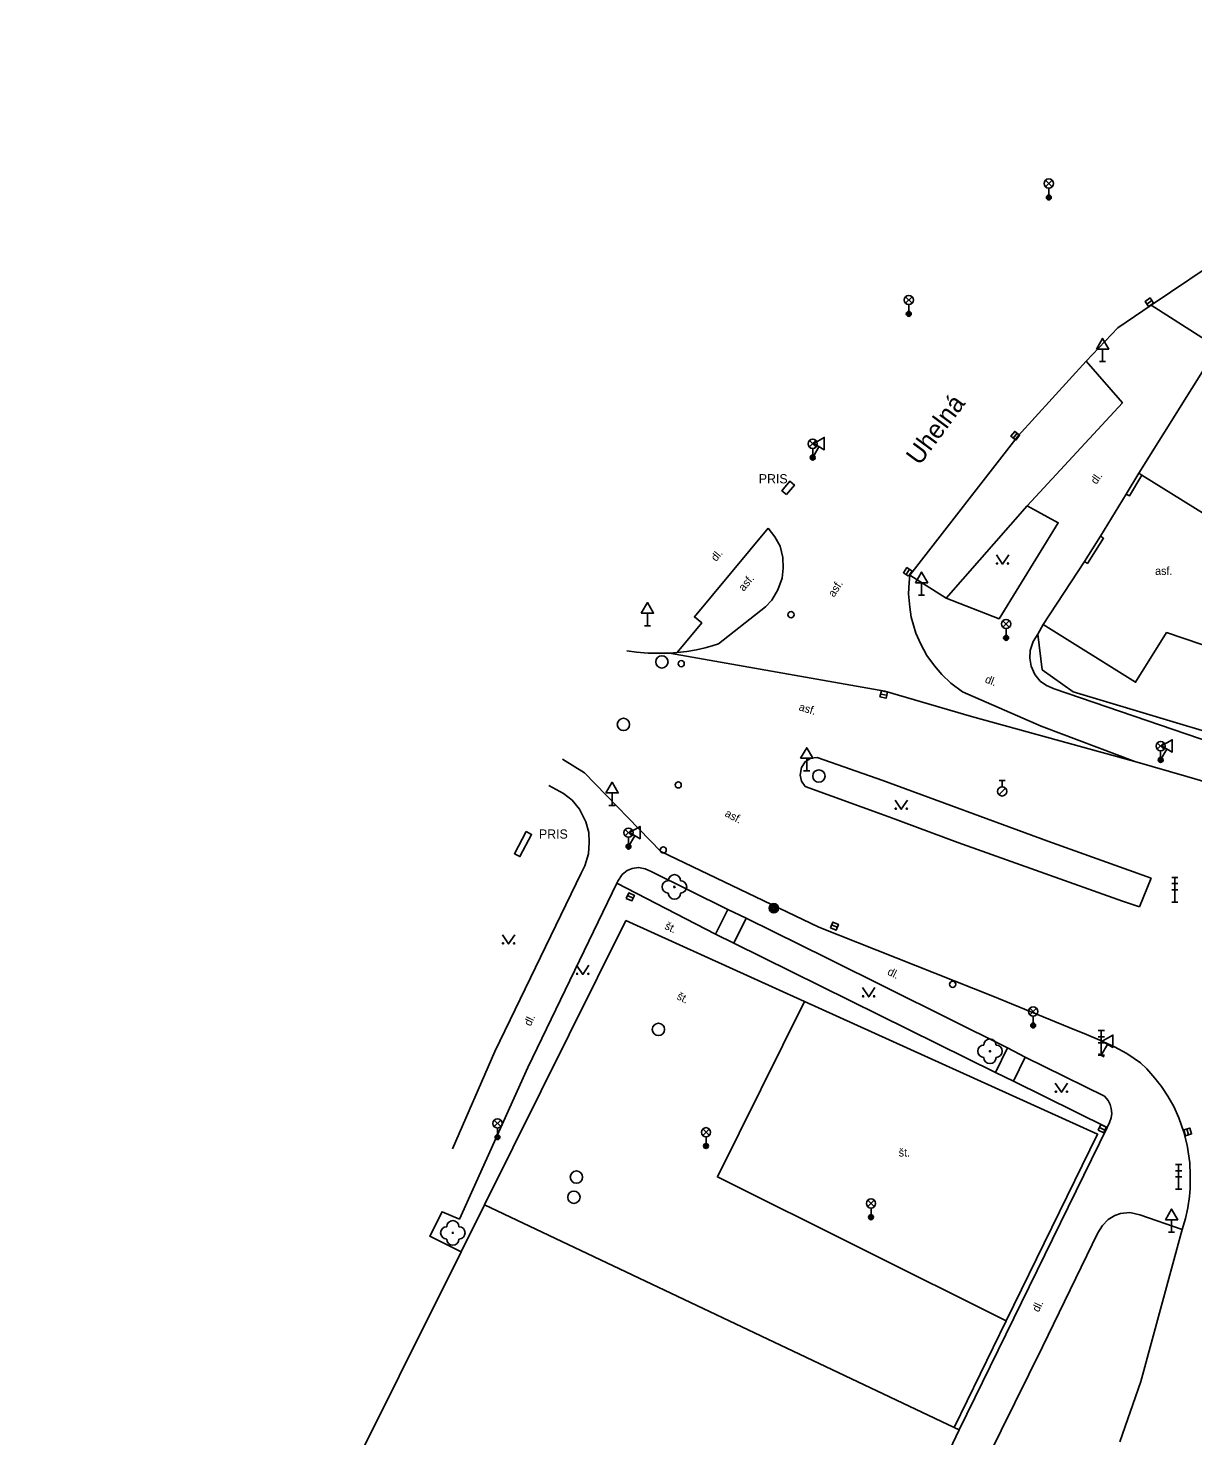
# Model space of a CAD drawing. Extents: x -598341 to -594502, y -1162301 to -1161406.
# Drawn here: x -598132.6 to -598037.9, y -1161526.1 to -1161411.7 of the extents above; entities that cross this region are included whole.
import ezdxf

# ---------------------------------------------------------------- set-up
doc = ezdxf.new("R2010")
doc.units = 0
for name, color, linetype in [('Vrstva 10', 7, 'Continuous'), ('Vrstva 11', 7, 'Continuous'), ('Vrstva 22', 7, 'Continuous'), ('Vrstva 24', 7, 'Continuous'), ('Vrstva 27', 7, 'Continuous'), ('Vrstva 28', 7, 'Continuous'), ('Vrstva 31', 7, 'Continuous'), ('Vrstva 33', 7, 'Continuous'), ('Vrstva 34', 7, 'Continuous'), ('Vrstva 36', 7, 'Continuous'), ('Vrstva 40', 7, 'Continuous'), ('Vrstva 41', 7, 'Continuous'), ('Vrstva 49', 7, 'Continuous'), ('Vrstva 5', 7, 'Continuous'), ('Vrstva 7', 7, 'Continuous'), ('Vrstva 8', 7, 'Continuous')]:
    doc.layers.add(name, color=color, linetype=linetype)

msp = doc.modelspace()

# ---------------------------------------------------------------- linework, layer by layer
at = {"layer": 'Vrstva 10'}
for p, q in [((-598072.65, -1161458.71), (-598076.46, -1161461.7)), ((-598079.82, -1161462.41), (-598080.45, -1161462.46)), ((-598041.3, -1161480.74), (-598042.24, -1161483.08)), ((-598047.96, -1161492.88), (-598046.55, -1161493.44)), ((-598042.13, -1161521.64), (-598038.77, -1161509.3)), ((-598043.84, -1161526.54), (-598042.13, -1161521.64))]:
    msp.add_line(p, q, dxfattribs=at)
for points in [[(-598041.3, -1161434.19), (-598035.1, -1161430.03), (-598023.22, -1161421.84), (-598017.44, -1161417.72), (-598008.63, -1161411.7), (-598006.26, -1161415.48)], [(-598044.01, -1161436.05), (-598041.3, -1161434.19)], [(-598046.58, -1161438.74), (-598044.01, -1161436.05)], [(-598051.38, -1161450.49), (-598043.64, -1161442.13), (-598046.58, -1161438.74)], [(-598057.96, -1161458.01), (-598051.38, -1161450.49)], [(-598072.65, -1161458.71), (-598072.13, -1161458.16), (-598071.65, -1161457.33), (-598071.3, -1161456.37), (-598071.22, -1161455.57), (-598071.24, -1161454.69), (-598071.46, -1161453.77), (-598071.9, -1161453.01), (-598072.42, -1161452.33)], [(-598056.64, -1161465.61), (-598057.58, -1161464.9), (-598058.31, -1161464.21), (-598058.92, -1161463.51), (-598059.54, -1161462.65), (-598060.01, -1161461.75), (-598060.42, -1161460.85), (-598060.8, -1161459.54), (-598060.92, -1161458.73), (-598061.02, -1161457.64), (-598060.98, -1161456.74), (-598060.91, -1161456.13)], [(-598060.91, -1161456.13), (-598057.96, -1161458.01)], [(-598079.82, -1161462.41), (-598079.03, -1161462.33), (-598078.25, -1161462.2), (-598077.55, -1161462.03), (-598076.99, -1161461.88), (-598076.46, -1161461.7)], [(-598080.45, -1161462.46), (-598081.26, -1161462.48), (-598082.19, -1161462.46), (-598083.14, -1161462.38), (-598083.91, -1161462.27)], [(-598056.64, -1161465.61), (-598050.24, -1161468.41), (-598042.62, -1161471.27)], [(-598068.3, -1161484.73), (-598081.16, -1161478.58), (-598087.37, -1161472.18), (-598089.14, -1161471.09)], [(-598068.45, -1161470.94), (-598068.95, -1161471), (-598069.42, -1161471.29), (-598069.72, -1161471.76), (-598069.84, -1161472.38), (-598069.72, -1161472.87), (-598069.42, -1161473.29), (-598062.61, -1161475.76), (-598057.01, -1161477.84), (-598043.64, -1161482.63), (-598042.24, -1161483.08)], [(-598041.3, -1161480.74), (-598049.69, -1161477.73), (-598063.11, -1161472.82), (-598068.45, -1161470.94)], [(-598042.62, -1161471.27), (-598038.4, -1161472.49), (-598029.78, -1161475.02)], [(-598068.3, -1161484.73), (-598054.18, -1161490.34), (-598047.96, -1161492.88)], [(-598046.55, -1161493.44), (-598045.48, -1161493.92), (-598044.28, -1161494.45), (-598043.27, -1161495), (-598042.67, -1161495.39), (-598042.16, -1161495.76)], [(-598042.16, -1161495.76), (-598041.66, -1161496.23), (-598040.99, -1161496.99), (-598040.45, -1161497.68), (-598039.94, -1161498.45), (-598039.46, -1161499.3), (-598039.06, -1161500.22), (-598038.64, -1161501.37), (-598038.38, -1161502.44), (-598038.16, -1161503.86), (-598038.12, -1161504.88), (-598038.14, -1161505.95), (-598038.19, -1161506.61), (-598038.33, -1161507.54), (-598038.52, -1161508.4), (-598038.77, -1161509.3)], [(-598097.39, -1161511.11), (-598095.48, -1161507.28)], [(-598132.58, -1161581.63), (-598097.39, -1161511.11)], [(-598063.1, -1161538.62), (-598056.91, -1161525.56)], [(-598056.91, -1161525.56), (-598057.32, -1161525.37)]]:
    msp.add_lwpolyline(points, dxfattribs=at)
at = {"layer": 'Vrstva 11'}
for p, q in [((-598094.66, -1161494.84), (-598087.62, -1161480.33)), ((-598084.72, -1161481.15), (-598091.97, -1161496.13)), ((-598084.65, -1161481), (-598084.72, -1161481.15)), ((-598075.71, -1161483.29), (-598076.71, -1161485.31)), ((-598074.23, -1161484.01), (-598075.23, -1161486.04)), ((-598094.66, -1161494.84), (-598098.1, -1161502.73)), ((-598052.97, -1161494.54), (-598053.95, -1161496.53)), ((-598051.54, -1161495.28), (-598052.5, -1161497.24)), ((-598044.68, -1161500.59), (-598044.88, -1161501)), ((-598044.88, -1161501), (-598056.91, -1161525.56)), ((-598042.23, -1161508.1), (-598038.77, -1161509.3))]:
    msp.add_line(p, q, dxfattribs=at)
for points in [[(-598041.3, -1161434.19), (-598035.92, -1161437.64)], [(-598060.91, -1161456.13), (-598052.11, -1161444.82), (-598046.58, -1161438.74)], [(-598057.96, -1161458.01), (-598053.66, -1161459.68), (-598048.85, -1161451.88), (-598051.38, -1161450.49)], [(-598072.42, -1161452.33), (-598078.42, -1161459.53), (-598077.83, -1161460.02), (-598079.82, -1161462.41)], [(-598049.17, -1161465.38), (-598049.81, -1161465.11), (-598050.31, -1161464.74), (-598050.75, -1161464.2), (-598051.06, -1161463.53), (-598051.17, -1161462.88), (-598051.13, -1161462.26), (-598050.9, -1161461.52), (-598050.52, -1161460.94)], [(-598050.09, -1161460.14), (-598042.57, -1161464.84), (-598040.04, -1161460.8), (-598024.51, -1161466.06), (-598019.65, -1161468.42), (-598006.22, -1161476.65)], [(-598080.45, -1161462.46), (-598062.96, -1161465.55), (-598055.91, -1161467.61), (-598042.62, -1161471.27)], [(-598049.17, -1161465.38), (-598037.38, -1161469.39), (-598028.69, -1161472.01), (-598018.49, -1161474.85), (-598006.63, -1161477.36), (-598000.39, -1161478.6), (-597986.34, -1161480.88)], [(-598087.62, -1161480.33), (-598087.34, -1161479.76), (-598087.04, -1161478.78), (-598086.97, -1161477.85), (-598087.01, -1161477.05), (-598087.26, -1161476.16), (-598087.76, -1161475.13), (-598088.35, -1161474.42), (-598089.06, -1161473.86), (-598090.25, -1161473.22)], [(-598081.94, -1161480.21), (-598082.43, -1161479.98), (-598082.96, -1161479.87), (-598083.48, -1161479.96), (-598083.89, -1161480.13), (-598084.31, -1161480.46), (-598084.65, -1161481)], [(-598075.71, -1161483.29), (-598081.94, -1161480.21)], [(-598076.71, -1161485.31), (-598084.72, -1161481.15)], [(-598074.23, -1161484.01), (-598075.71, -1161483.29)], [(-598052.97, -1161494.54), (-598067.59, -1161487.27), (-598074.23, -1161484.01)], [(-598075.23, -1161486.04), (-598076.71, -1161485.31)], [(-598053.95, -1161496.53), (-598075.23, -1161486.04)], [(-598069.49, -1161490.76), (-598076.55, -1161505.01), (-598053.09, -1161516.72)], [(-598052.97, -1161494.54), (-598051.54, -1161495.28)], [(-598097.39, -1161511.11), (-598099.94, -1161509.84), (-598098.93, -1161507.85), (-598097.52, -1161508.44), (-598091.97, -1161496.13)], [(-598051.54, -1161495.28), (-598045.1, -1161498.45)], [(-598052.5, -1161497.24), (-598053.95, -1161496.53)], [(-598044.88, -1161501), (-598052.5, -1161497.24)], [(-598044.68, -1161500.59), (-598044.56, -1161500.23), (-598044.5, -1161499.86), (-598044.54, -1161499.45), (-598044.64, -1161499.13), (-598044.8, -1161498.8), (-598045.1, -1161498.45)], [(-598045.63, -1161509.57), (-598045.25, -1161508.96), (-598044.8, -1161508.48), (-598044.24, -1161508.16), (-598043.79, -1161508), (-598043.03, -1161507.92), (-598042.23, -1161508.1)], [(-598072.53, -1161565.64), (-598072.36, -1161564.2), (-598064.11, -1161547.4), (-598063.05, -1161547.12), (-598061.16, -1161546.62), (-598057.71, -1161539.47), (-598059.1, -1161536.95), (-598050.13, -1161518.81), (-598045.63, -1161509.57)]]:
    msp.add_lwpolyline(points, dxfattribs=at)
at = {"layer": 'Vrstva 22'}
for centre in [(-598080.05, -1161481.46), (-598054.4, -1161494.81), (-598098.06, -1161509.56)]:
    msp.add_circle(centre, 0.05, dxfattribs=at)
for centre, start, end in [((-598080.55, -1161481.46), 90, 270), ((-598080.05, -1161480.96), 0, 180), ((-598079.55, -1161481.46), 270, 90), ((-598080.05, -1161481.96), 180, 0), ((-598054.4, -1161494.31), 0, 180), ((-598054.9, -1161494.81), 90, 270), ((-598053.9, -1161494.81), 270, 90), ((-598054.4, -1161495.31), 180, 0), ((-598098.06, -1161509.06), 0, 180), ((-598098.56, -1161509.56), 90, 270), ((-598098.06, -1161510.06), 180, 0), ((-598097.56, -1161509.56), 270, 90)]:
    msp.add_arc(centre, 0.5, start, end, dxfattribs=at)
at = {"layer": 'Vrstva 24'}
msp.add_lwpolyline([(-598070.93, -1161449.59), (-598070.29, -1161448.82), (-598070.67, -1161448.51), (-598071.31, -1161449.28)], close=True, dxfattribs=at)
msp.add_lwpolyline([(-598092.1, -1161476.96), (-598091.66, -1161477.19), (-598092.61, -1161478.99), (-598093.05, -1161478.76), (-598092.1, -1161476.96)], dxfattribs=at)
at = {"layer": 'Vrstva 27'}
for p, q in [((-598041.66, -1161434.11), (-598041.24, -1161433.83)), ((-598052.51, -1161445.01), (-598052.2, -1161444.61)), ((-598061.22, -1161456.08), (-598060.94, -1161455.66)), ((-598063.28, -1161465.79), (-598062.8, -1161465.89)), ((-598083.86, -1161482.17), (-598083.4, -1161482.37)), ((-598067.27, -1161484.55), (-598066.81, -1161484.73)), ((-598045.51, -1161500.99), (-598045.06, -1161501.21)), ((-598038.4, -1161501.12), (-598038.26, -1161501.6))]:
    msp.add_line(p, q, dxfattribs=at)
for points in [[(-598041.51, -1161434.32), (-598041.1, -1161434.03), (-598041.39, -1161433.62), (-598041.8, -1161433.91)], [(-598052.31, -1161445.16), (-598052, -1161444.77), (-598052.39, -1161444.46), (-598052.7, -1161444.85)], [(-598061.01, -1161456.22), (-598060.73, -1161455.8), (-598061.15, -1161455.52), (-598061.43, -1161455.94)], [(-598063.34, -1161466.03), (-598062.85, -1161466.14), (-598062.74, -1161465.65), (-598063.23, -1161465.54)], [(-598083.96, -1161482.4), (-598083.51, -1161482.6), (-598083.3, -1161482.15), (-598083.76, -1161481.94)], [(-598067.37, -1161484.78), (-598066.9, -1161484.97), (-598066.72, -1161484.5), (-598067.18, -1161484.32)], [(-598045.61, -1161501.22), (-598045.16, -1161501.43), (-598044.95, -1161500.98), (-598045.4, -1161500.77)], [(-598038.64, -1161501.19), (-598038.5, -1161501.67), (-598038.02, -1161501.53), (-598038.16, -1161501.05)]]:
    msp.add_lwpolyline(points, close=True, dxfattribs=at)
for centre in [(-598081.07, -1161463.18), (-598084.19, -1161468.26), (-598068.31, -1161472.45), (-598081.35, -1161493.03), (-598088.02, -1161505.03), (-598088.22, -1161506.67)]:
    msp.add_circle(centre, 0.5, dxfattribs=at)
at = {"layer": 'Vrstva 28'}
for p, q in [((-598053.67, -1161473.97), (-598053.14, -1161473.44)), ((-598053.66, -1161472.82), (-598053.16, -1161472.82)), ((-598053.41, -1161473.32), (-598053.41, -1161472.82))]:
    msp.add_line(p, q, dxfattribs=at)
for centre, radius in [((-598070.57, -1161459.35), 0.25), ((-598079.5, -1161463.33), 0.25), ((-598079.74, -1161473.17), 0.25), ((-598053.41, -1161473.7), 0.375), ((-598080.96, -1161478.45), 0.25), ((-598057.43, -1161489.37), 0.25)]:
    msp.add_circle(centre, radius, dxfattribs=at)
at = {"layer": 'Vrstva 31'}
for radius in [0.375, 0.305, 0.235, 0.165, 0.0781]:
    msp.add_circle((-598071.97, -1161483.19), radius, dxfattribs=at)
at = {"layer": 'Vrstva 33'}
for p, q in [((-598049.89, -1161424.59), (-598049.35, -1161424.06)), ((-598049.89, -1161424.06), (-598049.35, -1161424.59)), ((-598049.62, -1161424.7), (-598049.62, -1161425.45)), ((-598061.27, -1161434.05), (-598060.73, -1161433.52)), ((-598061.27, -1161433.52), (-598060.73, -1161434.05)), ((-598061, -1161434.16), (-598061, -1161434.91)), ((-598069.08, -1161445.72), (-598068.55, -1161445.19)), ((-598069.08, -1161445.19), (-598068.55, -1161445.72)), ((-598068.81, -1161445.83), (-598068.81, -1161446.58)), ((-598053.35, -1161460.37), (-598052.83, -1161459.84)), ((-598053.35, -1161459.84), (-598052.83, -1161460.37)), ((-598053.09, -1161460.48), (-598053.09, -1161461.23)), ((-598040.8, -1161470.28), (-598040.27, -1161469.75)), ((-598040.8, -1161469.75), (-598040.27, -1161470.28)), ((-598040.53, -1161470.39), (-598040.53, -1161471.14)), ((-598084.05, -1161477.32), (-598083.52, -1161476.79)), ((-598084.05, -1161476.79), (-598083.52, -1161477.32)), ((-598083.78, -1161477.43), (-598083.78, -1161478.18)), ((-598039.63, -1161480.69), (-598039.13, -1161480.69)), ((-598039.63, -1161481.19), (-598039.13, -1161481.19)), ((-598039.38, -1161482.69), (-598039.38, -1161480.69)), ((-598039.63, -1161481.69), (-598039.13, -1161481.69)), ((-598039.63, -1161482.69), (-598039.13, -1161482.69)), ((-598051.16, -1161491.85), (-598050.62, -1161491.32)), ((-598051.16, -1161491.32), (-598050.62, -1161491.85)), ((-598050.89, -1161491.96), (-598050.89, -1161492.71)), ((-598045.6, -1161493.13), (-598045.1, -1161493.13)), ((-598045.6, -1161493.63), (-598045.1, -1161493.63)), ((-598045.35, -1161495.13), (-598045.35, -1161493.13)), ((-598045.6, -1161494.13), (-598045.1, -1161494.13)), ((-598045.6, -1161495.13), (-598045.1, -1161495.13)), ((-598094.7, -1161500.93), (-598094.17, -1161500.4)), ((-598094.7, -1161500.4), (-598094.17, -1161500.93)), ((-598094.43, -1161501.04), (-598094.43, -1161501.79)), ((-598077.74, -1161501.65), (-598077.21, -1161501.12)), ((-598077.74, -1161501.12), (-598077.21, -1161501.65)), ((-598077.48, -1161501.76), (-598077.48, -1161502.51)), ((-598039.32, -1161504.01), (-598038.82, -1161504.01)), ((-598039.07, -1161506.01), (-598039.07, -1161504.01)), ((-598039.32, -1161504.51), (-598038.82, -1161504.51)), ((-598039.32, -1161505.01), (-598038.82, -1161505.01)), ((-598039.32, -1161506.01), (-598038.82, -1161506.01)), ((-598064.33, -1161507.43), (-598063.81, -1161506.9)), ((-598064.33, -1161506.9), (-598063.81, -1161507.43)), ((-598064.07, -1161507.54), (-598064.07, -1161508.29))]:
    msp.add_line(p, q, dxfattribs=at)
for centre, radius in [((-598049.62, -1161424.32), 0.375), ((-598049.62, -1161425.45), 0.2), ((-598049.62, -1161425.45), 0.145), ((-598049.62, -1161425.45), 0.0876), ((-598061, -1161433.78), 0.375), ((-598061, -1161434.91), 0.2), ((-598061, -1161434.91), 0.145), ((-598061, -1161434.91), 0.0876), ((-598068.81, -1161445.46), 0.375), ((-598068.81, -1161446.58), 0.2), ((-598068.81, -1161446.58), 0.145), ((-598068.81, -1161446.58), 0.0876), ((-598053.09, -1161460.1), 0.375), ((-598053.09, -1161461.23), 0.2), ((-598053.09, -1161461.23), 0.145), ((-598053.09, -1161461.23), 0.0876), ((-598040.53, -1161470.02), 0.375), ((-598040.53, -1161471.14), 0.2), ((-598040.53, -1161471.14), 0.145), ((-598040.53, -1161471.14), 0.0876), ((-598083.78, -1161477.05), 0.375), ((-598083.78, -1161478.18), 0.2), ((-598083.78, -1161478.18), 0.145), ((-598083.78, -1161478.18), 0.0876), ((-598050.89, -1161491.58), 0.375), ((-598050.89, -1161492.71), 0.2), ((-598050.89, -1161492.71), 0.145), ((-598050.89, -1161492.71), 0.0876), ((-598094.43, -1161500.67), 0.375), ((-598094.43, -1161501.79), 0.2), ((-598094.43, -1161501.79), 0.145), ((-598094.43, -1161501.79), 0.0876), ((-598077.48, -1161501.39), 0.375), ((-598077.48, -1161502.51), 0.2), ((-598077.48, -1161502.51), 0.145), ((-598077.48, -1161502.51), 0.0876), ((-598064.07, -1161507.17), 0.375), ((-598064.07, -1161508.29), 0.2), ((-598064.07, -1161508.29), 0.145), ((-598064.07, -1161508.29), 0.0876)]:
    msp.add_circle(centre, radius, dxfattribs=at)
at = {"layer": 'Vrstva 34'}
for p, q in [((-598045.25, -1161437.77), (-598045.25, -1161438.79)), ((-598045.5, -1161438.79), (-598045, -1161438.79)), ((-598068.3, -1161445.7), (-598068.81, -1161446.58)), ((-598069.03, -1161446.46), (-598068.59, -1161446.71)), ((-598059.96, -1161456.75), (-598059.96, -1161457.77)), ((-598060.21, -1161457.77), (-598059.71, -1161457.77)), ((-598082.24, -1161459.22), (-598082.24, -1161460.24)), ((-598082.49, -1161460.24), (-598081.99, -1161460.24)), ((-598069.3, -1161471.01), (-598069.3, -1161472.03)), ((-598040.75, -1161471.02), (-598040.31, -1161471.27)), ((-598040.02, -1161470.26), (-598040.53, -1161471.14)), ((-598069.55, -1161472.03), (-598069.05, -1161472.03)), ((-598085.12, -1161473.82), (-598085.12, -1161474.84)), ((-598085.37, -1161474.84), (-598084.87, -1161474.84)), ((-598084, -1161478.05), (-598083.56, -1161478.3)), ((-598083.27, -1161477.3), (-598083.78, -1161478.18)), ((-598045.57, -1161495.01), (-598045.13, -1161495.26)), ((-598044.84, -1161494.25), (-598045.35, -1161495.13)), ((-598039.64, -1161508.49), (-598039.64, -1161509.51)), ((-598039.89, -1161509.51), (-598039.39, -1161509.51))]:
    msp.add_line(p, q, dxfattribs=at)
for points in [[(-598045.75, -1161437.77), (-598044.75, -1161437.77), (-598045.25, -1161436.91)], [(-598068.73, -1161445.45), (-598067.87, -1161445.95), (-598067.87, -1161444.95)], [(-598060.46, -1161456.75), (-598059.46, -1161456.75), (-598059.96, -1161455.89)], [(-598082.74, -1161459.22), (-598081.74, -1161459.22), (-598082.24, -1161458.36)], [(-598040.45, -1161470.01), (-598039.59, -1161470.51), (-598039.59, -1161469.51)], [(-598069.8, -1161471.01), (-598068.8, -1161471.01), (-598069.3, -1161470.15)], [(-598085.62, -1161473.82), (-598084.62, -1161473.82), (-598085.12, -1161472.96)], [(-598083.7, -1161477.05), (-598082.84, -1161477.55), (-598082.84, -1161476.55)], [(-598045.27, -1161494), (-598044.41, -1161494.5), (-598044.41, -1161493.5)], [(-598040.14, -1161508.49), (-598039.14, -1161508.49), (-598039.64, -1161507.63)]]:
    msp.add_lwpolyline(points, close=True, dxfattribs=at)
at = {"layer": 'Vrstva 36'}
for points in [[(-598053.88, -1161454.49), (-598053.38, -1161455.24), (-598052.88, -1161454.49)], [(-598062.11, -1161474.4), (-598061.61, -1161475.15), (-598061.11, -1161474.4)], [(-598094.03, -1161485.34), (-598093.53, -1161486.09), (-598093.03, -1161485.34)], [(-598088, -1161487.82), (-598087.5, -1161488.57), (-598087, -1161487.82)], [(-598064.76, -1161489.64), (-598064.26, -1161490.39), (-598063.76, -1161489.64)], [(-598049.09, -1161497.39), (-598048.59, -1161498.14), (-598048.09, -1161497.39)]]:
    msp.add_lwpolyline(points, dxfattribs=at)
for centre in [(-598053.83, -1161455.19), (-598052.93, -1161455.19), (-598062.06, -1161475.1), (-598061.16, -1161475.1), (-598093.98, -1161486.04), (-598093.08, -1161486.04), (-598087.95, -1161488.52), (-598087.05, -1161488.52), (-598064.71, -1161490.34), (-598063.81, -1161490.34), (-598049.04, -1161498.09), (-598048.14, -1161498.09)]:
    msp.add_circle(centre, 0.05, dxfattribs=at)
at = {"layer": 'Vrstva 5'}
for p, q in [((-598042.31, -1161447.86), (-598035.92, -1161437.64)), ((-598042.06, -1161448.02), (-598042.31, -1161447.86)), ((-597998.03, -1161475.32), (-598042.06, -1161448.02))]:
    msp.add_line(p, q, dxfattribs=at)
at = {"layer": 'Vrstva 7'}
for p, q in [((-598042.31, -1161447.86), (-598043.33, -1161449.55)), ((-598045.42, -1161452.97), (-598046.73, -1161455.02))]:
    msp.add_line(p, q, dxfattribs=at)
for points in [[(-598043.33, -1161449.55), (-598043.07, -1161449.7), (-598042.06, -1161448.02)], [(-598046.73, -1161455.02), (-598046.48, -1161455.18), (-598045.17, -1161453.13), (-598045.42, -1161452.97)], [(-598050.09, -1161460.14), (-598046.73, -1161455.02)], [(-598050.52, -1161460.94), (-598050.09, -1161460.14)], [(-598050.16, -1161463.82), (-598050.52, -1161460.94)], [(-598006.22, -1161476.65), (-598017.93, -1161474.26), (-598028.49, -1161471.34), (-598047.65, -1161465.6), (-598050.16, -1161463.82)], [(-598095.48, -1161507.28), (-598084, -1161484.2)], [(-598084, -1161484.2), (-598069.49, -1161490.76)], [(-598069.49, -1161490.76), (-598045.65, -1161501.54), (-598053.09, -1161516.72)], [(-598057.32, -1161525.37), (-598095.48, -1161507.28)], [(-598053.09, -1161516.72), (-598057.32, -1161525.37)]]:
    msp.add_lwpolyline(points, dxfattribs=at)
at = {"layer": 'Vrstva 8'}
msp.add_line((-598043.33, -1161449.55), (-598045.42, -1161452.97), dxfattribs=at)

# ---------------------------------------------------------------- texts
at = {"layer": 'Vrstva 40'}
for s, rotation, p in [('dl.', 55.7621, (-598045.75, -1161448.81)), ('dl.', 50.0998, (-598076.66, -1161455.07)), ('asf.', 50.1821, (-598074.42, -1161457.49)), ('asf.', 56.998, (-598067.08, -1161457.97)), ('dl.', 338.5674, (-598054.86, -1161464.83)), ('asf.', 343.2071, (-598069.99, -1161467.1)), ('asf.', 331.9747, (-598076.01, -1161475.68)), ('št.', 333.7674, (-598080.9, -1161484.84)), ('dl.', 333.5605, (-598062.8, -1161488.55)), ('št.', 333.7674, (-598079.92, -1161490.55)), ('dl.', 64.2099, (-598091.74, -1161492.82)), ('dl.', 63.9353, (-598050.44, -1161516.05))]:
    msp.add_text(s, height=0.65, rotation=rotation, dxfattribs=at).set_placement(p)
for s, p in [('asf.', (-598040.98, -1161456.11)), ('št.', (-598061.82, -1161503.36))]:
    msp.add_text(s, height=0.65, dxfattribs=at).set_placement(p)
at = {"layer": 'Vrstva 41'}
for p in [(-598073.19, -1161448.68), (-598091.06, -1161477.54)]:
    msp.add_text('PRIS', height=0.75, dxfattribs=at).set_placement(p)
at = {"layer": 'Vrstva 49'}
msp.add_text('Uhelná', height=1.5, rotation=53.4683, dxfattribs=at).set_placement((-598060.13, -1161447.29))

doc.saveas('drawing.dxf')
